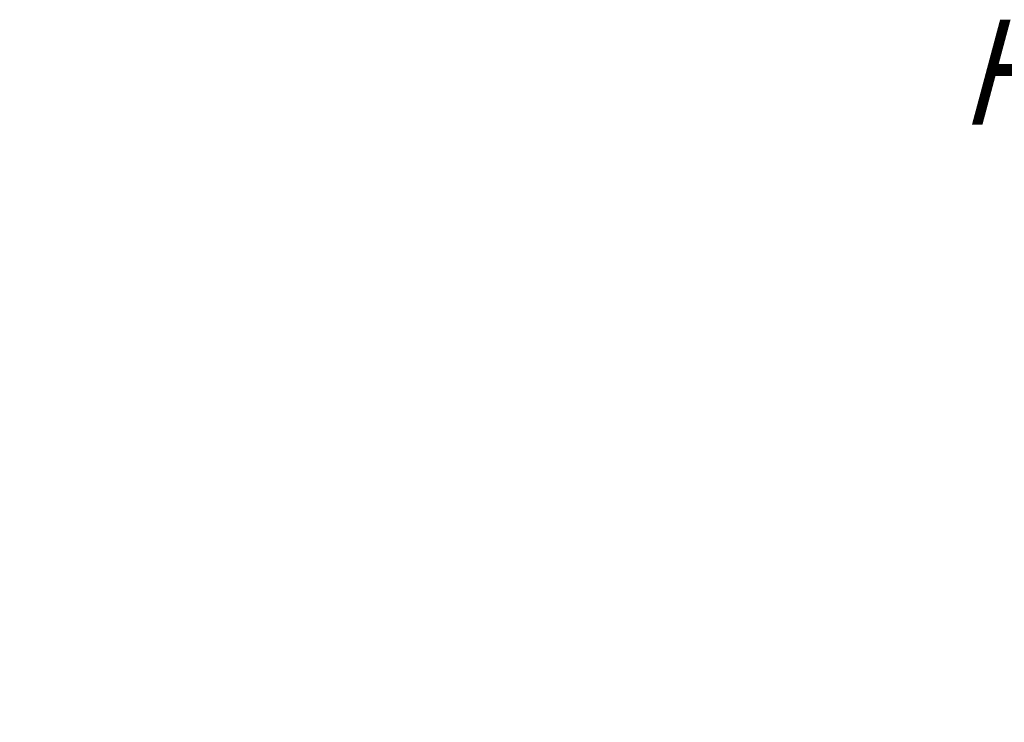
# Model space of a CAD drawing. Header units: millimetres. Extents: x -33345 to 4712671, y -3392 to 121473.
# Tile 476 of 656: x 2335831 to 2338406, y 81216 to 83054. Entities that reach past the tile are written whole.
import ezdxf

# ---------------------------------------------------------------- set-up
doc = ezdxf.new("R2010")
doc.units = ezdxf.units.MM
doc.layers.add('АСО-Текст', color=7, linetype='Continuous', lineweight=20)
doc.styles.add('RUSS', font='RUSS.shx', dxfattribs={"width": 0.8, "oblique": 15, "height": 250})

# ---------------------------------------------------------------- blocks, each defined once
blk = doc.blocks.new('asdfsad')
at = {"layer": 'АСО-Текст', "char_height": 300, "width": 4488.273, "attachment_point": 1, "style": 'RUSS'}
for insert in [(1255520.7, -410085.1), (1261977.5, -411212.6)]:
    blk.add_mtext('\\pi747.65909;Накладки Н1,Н2', dxfattribs=dict(at, insert=insert))

msp = doc.modelspace()

# ---------------------------------------------------------------- block references
at = {"lineweight": 25, "xscale": 0.9162906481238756, "yscale": 0.9162906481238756, "zscale": 0.9162906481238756}
for p in [(1061190.092, 458811.149, 1359241.5), (1103190.092, 458811.149, 1359241.5), (1145190.092, 458811.149, 1359241.5), (1187190.092, 458811.149, 1359241.5)]:
    msp.add_blockref('asdfsad', p, dxfattribs=at)

doc.saveas('drawing.dxf')
